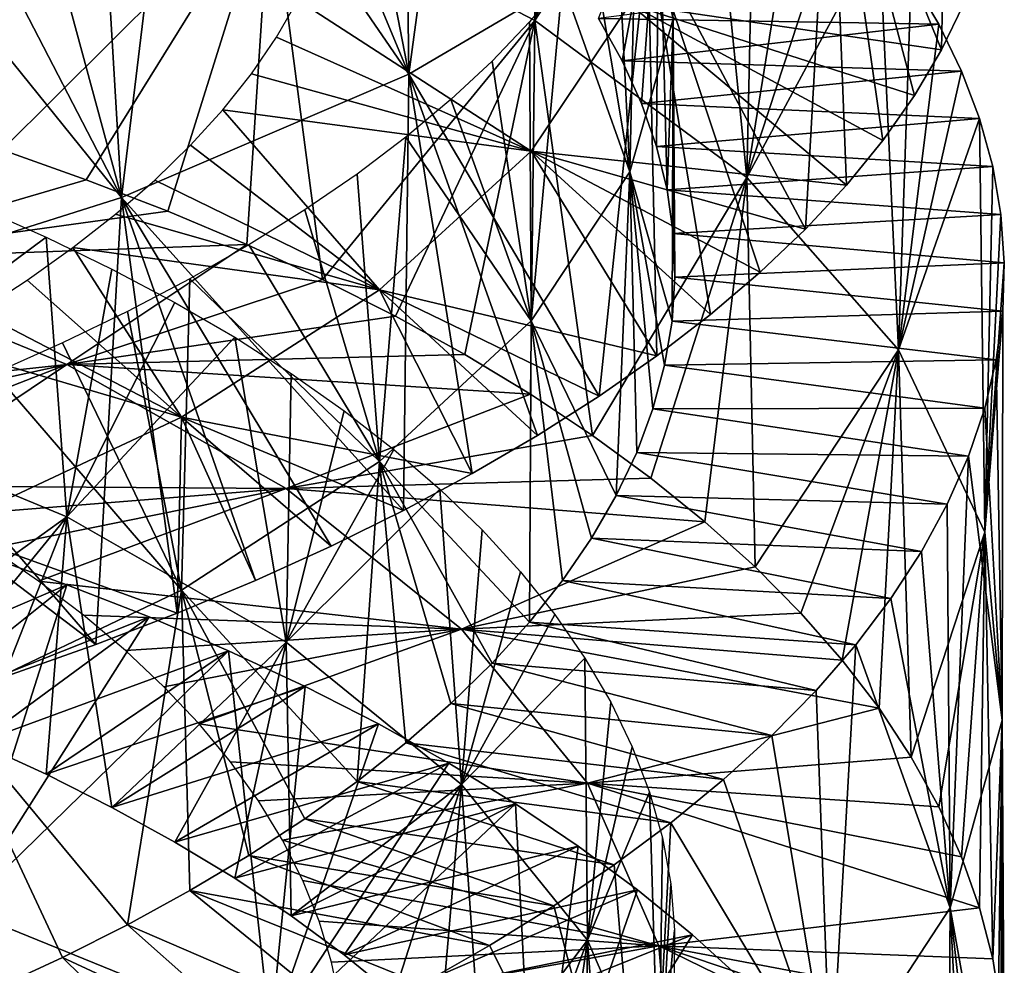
# Model space of a CAD drawing. Header units: millimetres. Extents: x -161 to 161, y -94 to 1149.
# Tile 819 of 1056: x 47.91 to 51.5, y 415.46 to 418.91. Entities that reach past the tile are written whole.
import ezdxf

# ---------------------------------------------------------------- set-up
doc = ezdxf.new("R2010")
doc.units = ezdxf.units.MM
doc.header["$LTSCALE"] = 81.481481
for name, color, linetype in [('68', 7, 'CONTINUOUS'), ('69', 7, 'CONTINUOUS'), ('70', 7, 'CONTINUOUS'), ('71', 7, 'CONTINUOUS'), ('73', 7, 'CONTINUOUS'), ('81', 7, 'CONTINUOUS')]:
    doc.layers.add(name, color=color, linetype=linetype)

msp = doc.modelspace()

# ---------------------------------------------------------------- linework, layer by layer
at = {"layer": '68', "color": 7, "linetype": 'CONTINUOUS', "true_color": 0xaaaaaa}
for points in [[(47.8487, 418.4353, -12.9979), (48.1554, 418.3268, -12.8526), (47.1576, 418.0336, -12.0911), (47.8487, 418.4353, -12.9979)], [(48.1554, 418.3268, -12.8526), (48.4527, 418.2118, -12.6936), (47.1576, 418.0336, -12.0911), (48.1554, 418.3268, -12.8526)], [(48.4527, 418.2118, -12.6936), (48.74, 418.0904, -12.5213), (47.1576, 418.0336, -12.0911), (48.4527, 418.2118, -12.6936)], [(47.1576, 418.0336, -12.0911), (48.74, 418.0904, -12.5213), (48.0852, 417.6533, -11.6103), (47.1576, 418.0336, -12.0911)], [(48.74, 418.0904, -12.5213), (49.0165, 417.9628, -12.3363), (48.0852, 417.6533, -11.6103), (48.74, 418.0904, -12.5213)], [(47.1576, 418.0336, -12.0911), (48.0852, 417.6533, -11.6103), (46.7869, 417.5138, -11.049), (47.1576, 418.0336, -12.0911)], [(49.0165, 417.9628, -12.3363), (49.2815, 417.8293, -12.139), (48.0852, 417.6533, -11.6103), (49.0165, 417.9628, -12.3363)], [(49.2815, 417.8293, -12.139), (49.5341, 417.6899, -11.9299), (48.0852, 417.6533, -11.6103), (49.2815, 417.8293, -12.139)], [(49.5341, 417.6899, -11.9299), (49.7737, 417.5449, -11.7094), (48.0852, 417.6533, -11.6103), (49.5341, 417.6899, -11.9299)], [(46.7869, 417.5138, -11.049), (48.0852, 417.6533, -11.6103), (47.008, 417.4181, -10.9442), (46.7869, 417.5138, -11.049)], [(47.008, 417.4181, -10.9442), (48.0852, 417.6533, -11.6103), (47.2214, 417.3172, -10.8285), (47.008, 417.4181, -10.9442)], [(47.2214, 417.3172, -10.8285), (48.0852, 417.6533, -11.6103), (47.4263, 417.2111, -10.7022), (47.2214, 417.3172, -10.8285)], [(48.0852, 417.6533, -11.6103), (48.8832, 417.2014, -10.9817), (47.4263, 417.2111, -10.7022), (48.0852, 417.6533, -11.6103)], [(48.0852, 417.6533, -11.6103), (49.7737, 417.5449, -11.7094), (48.8832, 417.2014, -10.9817), (48.0852, 417.6533, -11.6103)], [(49.7737, 417.5449, -11.7094), (49.9998, 417.3947, -11.4783), (48.8832, 417.2014, -10.9817), (49.7737, 417.5449, -11.7094)], [(49.9998, 417.3947, -11.4783), (50.2118, 417.2396, -11.2374), (48.8832, 417.2014, -10.9817), (49.9998, 417.3947, -11.4783)], [(50.2118, 417.2396, -11.2374), (50.4093, 417.0798, -10.9872), (48.8832, 417.2014, -10.9817), (50.2118, 417.2396, -11.2374)], [(47.4263, 417.2111, -10.7022), (48.8832, 417.2014, -10.9817), (47.6217, 417.1002, -10.5659), (47.4263, 417.2111, -10.7022)], [(47.6217, 417.1002, -10.5659), (48.8832, 417.2014, -10.9817), (47.8072, 416.9845, -10.4198), (47.6217, 417.1002, -10.5659)], [(47.8072, 416.9845, -10.4198), (48.8832, 417.2014, -10.9817), (47.9821, 416.8642, -10.2646), (47.8072, 416.9845, -10.4198)], [(48.8832, 417.2014, -10.9817), (49.5227, 416.6885, -10.2301), (47.9821, 416.8642, -10.2646), (48.8832, 417.2014, -10.9817)], [(48.8832, 417.2014, -10.9817), (50.4093, 417.0798, -10.9872), (49.5227, 416.6885, -10.2301), (48.8832, 417.2014, -10.9817)], [(50.4093, 417.0798, -10.9872), (50.5918, 416.9157, -10.7286), (49.5227, 416.6885, -10.2301), (50.4093, 417.0798, -10.9872)], [(50.5918, 416.9157, -10.7286), (50.7586, 416.7476, -10.4621), (49.5227, 416.6885, -10.2301), (50.5918, 416.9157, -10.7286)], [(47.9821, 416.8642, -10.2646), (49.5227, 416.6885, -10.2301), (48.1459, 416.7398, -10.1008), (47.9821, 416.8642, -10.2646)], [(48.1459, 416.7398, -10.1008), (49.5227, 416.6885, -10.2301), (48.2982, 416.6113, -9.929), (48.1459, 416.7398, -10.1008)], [(50.7586, 416.7476, -10.4621), (50.9094, 416.5757, -10.1885), (49.5227, 416.6885, -10.2301), (50.7586, 416.7476, -10.4621)], [(48.2982, 416.6113, -9.929), (49.5227, 416.6885, -10.2301), (48.4385, 416.4791, -9.7499), (48.2982, 416.6113, -9.929)], [(48.4385, 416.4791, -9.7499), (49.5227, 416.6885, -10.2301), (48.5663, 416.3435, -9.5641), (48.4385, 416.4791, -9.7499)], [(49.5227, 416.6885, -10.2301), (49.9809, 416.1279, -9.3857), (48.5663, 416.3435, -9.5641), (49.5227, 416.6885, -10.2301)], [(50.9094, 416.5757, -10.1885), (51.0435, 416.4005, -9.9086), (49.5227, 416.6885, -10.2301), (50.9094, 416.5757, -10.1885)], [(49.5227, 416.6885, -10.2301), (51.0435, 416.4005, -9.9086), (49.9809, 416.1279, -9.3857), (49.5227, 416.6885, -10.2301)], [(51.0435, 416.4005, -9.9086), (51.1608, 416.2223, -9.623), (49.9809, 416.1279, -9.3857), (51.0435, 416.4005, -9.9086)], [(48.5663, 416.3435, -9.5641), (49.9809, 416.1279, -9.3857), (48.6812, 416.2047, -9.3722), (48.5663, 416.3435, -9.5641)], [(48.6812, 416.2047, -9.3722), (49.9809, 416.1279, -9.3857), (48.7827, 416.0631, -9.175), (48.6812, 416.2047, -9.3722)], [(51.1608, 416.2223, -9.623), (51.261, 416.0415, -9.3326), (49.9809, 416.1279, -9.3857), (51.1608, 416.2223, -9.623)], [(48.7827, 416.0631, -9.175), (49.9809, 416.1279, -9.3857), (48.8704, 415.9191, -8.973), (48.7827, 416.0631, -9.175)], [(49.9809, 416.1279, -9.3857), (50.2407, 415.5345, -8.481), (48.8704, 415.9191, -8.973), (49.9809, 416.1279, -9.3857)], [(51.344, 415.8583, -9.0382), (51.4095, 415.6733, -8.7406), (49.9809, 416.1279, -9.3857), (51.344, 415.8583, -9.0382)], [(49.9809, 416.1279, -9.3857), (51.4095, 415.6733, -8.7406), (50.2407, 415.5345, -8.481), (49.9809, 416.1279, -9.3857)], [(51.261, 416.0415, -9.3326), (51.344, 415.8583, -9.0382), (49.9809, 416.1279, -9.3857), (51.261, 416.0415, -9.3326)], [(48.8704, 415.9191, -8.973), (50.2407, 415.5345, -8.481), (48.9442, 415.7728, -8.7671), (48.8704, 415.9191, -8.973)], [(48.9442, 415.7728, -8.7671), (50.2407, 415.5345, -8.481), (49.004, 415.6247, -8.558), (48.9442, 415.7728, -8.7671)], [(51.4095, 415.6733, -8.7406), (51.4574, 415.4867, -8.4406), (50.2407, 415.5345, -8.481), (51.4095, 415.6733, -8.7406)], [(49.004, 415.6247, -8.558), (50.2407, 415.5345, -8.481), (49.0494, 415.4752, -8.3465), (49.004, 415.6247, -8.558)], [(49.0494, 415.4752, -8.3465), (50.2407, 415.5345, -8.481), (49.0805, 415.3247, -8.1334), (49.0494, 415.4752, -8.3465)], [(50.2407, 415.5345, -8.481), (50.2934, 414.9248, -7.5515), (49.0805, 415.3247, -8.1334), (50.2407, 415.5345, -8.481)], [(51.4997, 415.1105, -7.8366), (51.4938, 414.9217, -7.5343), (50.2407, 415.5345, -8.481), (51.4997, 415.1105, -7.8366)], [(50.2407, 415.5345, -8.481), (51.4938, 414.9217, -7.5343), (50.2934, 414.9248, -7.5515), (50.2407, 415.5345, -8.481)], [(51.4875, 415.299, -8.139), (51.4997, 415.1105, -7.8366), (50.2407, 415.5345, -8.481), (51.4875, 415.299, -8.139)], [(51.4574, 415.4867, -8.4406), (51.4875, 415.299, -8.139), (50.2407, 415.5345, -8.481), (51.4574, 415.4867, -8.4406)]]:
    msp.add_3dface(points, dxfattribs=at)
at = {"layer": '69', "color": 7, "linetype": 'CONTINUOUS', "true_color": 0xaaaaaa}
for points in [[(51.1608, 419.0633, -8.3486), (50.0218, 418.9145, -8.0015), (51.261, 418.8942, -8.0512), (51.1608, 419.0633, -8.3486)], [(50.0218, 418.9145, -8.0015), (50.108, 418.7607, -7.7456), (51.261, 418.8942, -8.0512), (50.0218, 418.9145, -8.0015)], [(51.261, 418.8942, -8.0512), (50.108, 418.7607, -7.7456), (51.344, 418.7229, -7.7497), (51.261, 418.8942, -8.0512)], [(50.108, 418.7607, -7.7456), (50.1785, 418.6051, -7.4861), (51.344, 418.7229, -7.7497), (50.108, 418.7607, -7.7456)], [(51.344, 418.7229, -7.7497), (50.1785, 418.6051, -7.4861), (51.4095, 418.5499, -7.4449), (51.344, 418.7229, -7.7497)], [(50.1785, 418.6051, -7.4861), (50.2331, 418.448, -7.2239), (51.4095, 418.5499, -7.4449), (50.1785, 418.6051, -7.4861)], [(51.4095, 418.5499, -7.4449), (50.2331, 418.448, -7.2239), (51.4574, 418.3755, -7.1376), (51.4095, 418.5499, -7.4449)], [(50.2331, 418.448, -7.2239), (50.2716, 418.2898, -6.9599), (51.4574, 418.3755, -7.1376), (50.2331, 418.448, -7.2239)], [(51.4574, 418.3755, -7.1376), (50.2716, 418.2898, -6.9599), (51.4875, 418.2, -6.8288), (51.4574, 418.3755, -7.1376)], [(50.2716, 418.2898, -6.9599), (50.2939, 418.1308, -6.6946), (51.4875, 418.2, -6.8288), (50.2716, 418.2898, -6.9599)], [(51.4875, 418.2, -6.8288), (50.2939, 418.1308, -6.6946), (51.4997, 418.0238, -6.5191), (51.4875, 418.2, -6.8288)], [(50.2939, 418.1308, -6.6946), (50.2998, 417.9712, -6.4288), (51.4997, 418.0238, -6.5191), (50.2939, 418.1308, -6.6946)], [(51.4997, 418.0238, -6.5191), (50.2998, 417.9712, -6.4288), (51.4938, 417.8472, -6.2095), (51.4997, 418.0238, -6.5191)], [(50.2998, 417.9712, -6.4288), (50.2894, 417.8112, -6.1632), (51.4938, 417.8472, -6.2095), (50.2998, 417.9712, -6.4288)], [(51.4938, 417.8472, -6.2095), (50.2894, 417.8112, -6.1632), (51.4699, 417.6706, -5.9009), (51.4938, 417.8472, -6.2095)], [(50.2894, 417.8112, -6.1632), (50.2625, 417.6513, -5.8985), (51.4699, 417.6706, -5.9009), (50.2894, 417.8112, -6.1632)], [(51.4699, 417.6706, -5.9009), (50.2625, 417.6513, -5.8985), (51.4282, 417.4944, -5.594), (51.4699, 417.6706, -5.9009)], [(50.2625, 417.6513, -5.8985), (50.2196, 417.4919, -5.6356), (51.4282, 417.4944, -5.594), (50.2625, 417.6513, -5.8985)], [(50.2196, 417.4919, -5.6356), (50.1606, 417.3332, -5.3754), (51.3688, 417.319, -5.2896), (50.2196, 417.4919, -5.6356)], [(51.4282, 417.4944, -5.594), (50.2196, 417.4919, -5.6356), (51.3688, 417.319, -5.2896), (51.4282, 417.4944, -5.594)], [(50.1606, 417.3332, -5.3754), (50.086, 417.1758, -5.1188), (51.292, 417.1446, -4.9886), (50.1606, 417.3332, -5.3754)], [(51.3688, 417.319, -5.2896), (50.1606, 417.3332, -5.3754), (51.292, 417.1446, -4.9886), (51.3688, 417.319, -5.2896)], [(50.086, 417.1758, -5.1188), (49.9958, 417.02, -4.8666), (51.1979, 416.9715, -4.6916), (50.086, 417.1758, -5.1188)], [(51.292, 417.1446, -4.9886), (50.086, 417.1758, -5.1188), (51.1979, 416.9715, -4.6916), (51.292, 417.1446, -4.9886)], [(49.9958, 417.02, -4.8666), (49.8903, 416.8661, -4.6195), (51.0868, 416.8003, -4.3996), (49.9958, 417.02, -4.8666)], [(51.1979, 416.9715, -4.6916), (49.9958, 417.02, -4.8666), (51.0868, 416.8003, -4.3996), (51.1979, 416.9715, -4.6916)], [(47.7755, 416.9609, -13.7452), (47.2339, 416.4861, -12.7851), (48.0845, 416.8508, -13.6055), (47.7755, 416.9609, -13.7452)], [(47.2339, 416.4861, -12.7851), (47.501, 416.3835, -12.666), (48.0845, 416.8508, -13.6055), (47.2339, 416.4861, -12.7851)], [(48.0845, 416.8508, -13.6055), (47.501, 416.3835, -12.666), (48.3841, 416.7338, -13.4522), (48.0845, 416.8508, -13.6055)], [(49.8903, 416.8661, -4.6195), (49.7696, 416.7144, -4.3781), (50.9587, 416.6312, -4.1134), (49.8903, 416.8661, -4.6195)], [(51.0868, 416.8003, -4.3996), (49.8903, 416.8661, -4.6195), (50.9587, 416.6312, -4.1134), (51.0868, 416.8003, -4.3996)], [(47.501, 416.3835, -12.666), (47.7598, 416.2747, -12.5345), (48.3841, 416.7338, -13.4522), (47.501, 416.3835, -12.666)], [(48.3841, 416.7338, -13.4522), (47.7598, 416.2747, -12.5345), (48.6738, 416.6101, -13.2859), (48.3841, 416.7338, -13.4522)], [(49.7696, 416.7144, -4.3781), (49.634, 416.5651, -4.143), (50.814, 416.4646, -3.8338), (49.7696, 416.7144, -4.3781)], [(50.9587, 416.6312, -4.1134), (49.7696, 416.7144, -4.3781), (50.814, 416.4646, -3.8338), (50.9587, 416.6312, -4.1134)], [(47.7598, 416.2747, -12.5345), (48.0094, 416.1598, -12.3911), (48.6738, 416.6101, -13.2859), (47.7598, 416.2747, -12.5345)], [(48.6738, 416.6101, -13.2859), (48.0094, 416.1598, -12.3911), (48.9527, 416.48, -13.1068), (48.6738, 416.6101, -13.2859)], [(49.634, 416.5651, -4.143), (49.4839, 416.4183, -3.9147), (50.6532, 416.3008, -3.5615), (49.634, 416.5651, -4.143)], [(50.814, 416.4646, -3.8338), (49.634, 416.5651, -4.143), (50.6532, 416.3008, -3.5615), (50.814, 416.4646, -3.8338)], [(48.0094, 416.1598, -12.3911), (48.2492, 416.039, -12.2362), (48.9527, 416.48, -13.1068), (48.0094, 416.1598, -12.3911)], [(48.9527, 416.48, -13.1068), (48.2492, 416.039, -12.2362), (49.2203, 416.3435, -12.9154), (48.9527, 416.48, -13.1068)], [(49.4839, 416.4183, -3.9147), (49.3197, 416.2745, -3.694), (50.4767, 416.1402, -3.2972), (49.4839, 416.4183, -3.9147)], [(50.6532, 416.3008, -3.5615), (49.4839, 416.4183, -3.9147), (50.4767, 416.1402, -3.2972), (50.6532, 416.3008, -3.5615)], [(48.2492, 416.039, -12.2362), (48.4784, 415.9125, -12.0704), (49.2203, 416.3435, -12.9154), (48.2492, 416.039, -12.2362)], [(49.2203, 416.3435, -12.9154), (48.4784, 415.9125, -12.0704), (49.4759, 416.2009, -12.7122), (49.2203, 416.3435, -12.9154)], [(49.3197, 416.2745, -3.694), (49.1421, 416.134, -3.4816), (50.2851, 415.9831, -3.0416), (49.3197, 416.2745, -3.694)], [(50.4767, 416.1402, -3.2972), (49.3197, 416.2745, -3.694), (50.2851, 415.9831, -3.0416), (50.4767, 416.1402, -3.2972)], [(48.4784, 415.9125, -12.0704), (48.6962, 415.7807, -11.8941), (49.4759, 416.2009, -12.7122), (48.4784, 415.9125, -12.0704)], [(49.4759, 416.2009, -12.7122), (48.6962, 415.7807, -11.8941), (49.7186, 416.0523, -12.4976), (49.4759, 416.2009, -12.7122)], [(49.1421, 416.134, -3.4816), (48.9515, 415.9972, -3.2782), (50.0789, 415.8297, -2.7954), (49.1421, 416.134, -3.4816)], [(50.2851, 415.9831, -3.0416), (49.1421, 416.134, -3.4816), (50.0789, 415.8297, -2.7954), (50.2851, 415.9831, -3.0416)], [(48.6962, 415.7807, -11.8941), (48.902, 415.6438, -11.708), (49.7186, 416.0523, -12.4976), (48.6962, 415.7807, -11.8941)], [(49.7186, 416.0523, -12.4976), (48.902, 415.6438, -11.708), (49.948, 415.8982, -12.2723), (49.7186, 416.0523, -12.4976)], [(48.9515, 415.9972, -3.2782), (48.7483, 415.8643, -3.0845), (49.8587, 415.6804, -2.5592), (48.9515, 415.9972, -3.2782)], [(50.0789, 415.8297, -2.7954), (48.9515, 415.9972, -3.2782), (49.8587, 415.6804, -2.5592), (50.0789, 415.8297, -2.7954)], [(48.902, 415.6438, -11.708), (49.0955, 415.5019, -11.5124), (49.948, 415.8982, -12.2723), (48.902, 415.6438, -11.708)], [(49.948, 415.8982, -12.2723), (49.0955, 415.5019, -11.5124), (50.1633, 415.7389, -12.0372), (49.948, 415.8982, -12.2723)], [(48.7483, 415.8643, -3.0845), (48.5331, 415.7356, -2.901), (49.6248, 415.5355, -2.3337), (48.7483, 415.8643, -3.0845)], [(49.8587, 415.6804, -2.5592), (48.7483, 415.8643, -3.0845), (49.6248, 415.5355, -2.3337), (49.8587, 415.6804, -2.5592)], [(48.5331, 415.7356, -2.901), (48.3063, 415.6114, -2.7284), (49.1186, 415.2601, -1.9175), (48.5331, 415.7356, -2.901)], [(49.6248, 415.5355, -2.3337), (48.5331, 415.7356, -2.901), (49.378, 415.3953, -2.1196), (49.6248, 415.5355, -2.3337)], [(49.378, 415.3953, -2.1196), (48.5331, 415.7356, -2.901), (49.1186, 415.2601, -1.9175), (49.378, 415.3953, -2.1196)], [(49.0955, 415.5019, -11.5124), (49.2763, 415.3553, -11.308), (50.1633, 415.7389, -12.0372), (49.0955, 415.5019, -11.5124)], [(50.1633, 415.7389, -12.0372), (49.2763, 415.3553, -11.308), (50.3642, 415.5747, -11.7929), (50.1633, 415.7389, -12.0372)], [(48.3063, 415.6114, -2.7284), (48.0687, 415.4919, -2.5672), (48.8474, 415.13, -1.7277), (48.3063, 415.6114, -2.7284)], [(49.1186, 415.2601, -1.9175), (48.3063, 415.6114, -2.7284), (48.8474, 415.13, -1.7277), (49.1186, 415.2601, -1.9175)], [(49.2763, 415.3553, -11.308), (49.444, 415.2042, -11.0952), (50.3642, 415.5747, -11.7929), (49.2763, 415.3553, -11.308)], [(50.3642, 415.5747, -11.7929), (49.444, 415.2042, -11.0952), (50.55, 415.4061, -11.5402), (50.3642, 415.5747, -11.7929)], [(48.0687, 415.4919, -2.5672), (47.8212, 415.3775, -2.4179), (48.565, 415.0053, -1.5506), (48.0687, 415.4919, -2.5672)], [(48.8474, 415.13, -1.7277), (48.0687, 415.4919, -2.5672), (48.565, 415.0053, -1.5506), (48.8474, 415.13, -1.7277)]]:
    msp.add_3dface(points, dxfattribs=at)
at = {"layer": '70', "color": 7, "linetype": 'CONTINUOUS', "true_color": 0xaaaaaa}
for points in [[(48.827, 419.4084, -11.8499), (49.7737, 420.3014, -10.4862), (49.7901, 418.9069, -11.0678), (48.827, 419.4084, -11.8499)], [(49.7737, 420.3014, -10.4862), (49.9998, 420.1605, -10.2493), (49.7901, 418.9069, -11.0678), (49.7737, 420.3014, -10.4862)], [(49.9998, 420.1605, -10.2493), (50.2118, 420.0152, -10.0023), (49.7901, 418.9069, -11.0678), (49.9998, 420.1605, -10.2493)], [(50.2118, 420.0152, -10.0023), (50.4093, 419.8655, -9.746), (49.7901, 418.9069, -11.0678), (50.2118, 420.0152, -10.0023)], [(49.7901, 418.9069, -11.0678), (50.4093, 419.8655, -9.746), (50.5619, 418.3347, -10.1357), (49.7901, 418.9069, -11.0678)], [(50.4093, 419.8655, -9.746), (50.5918, 419.7119, -9.4809), (50.5619, 418.3347, -10.1357), (50.4093, 419.8655, -9.746)], [(47.8487, 418.4353, -12.9979), (47.7075, 419.8269, -12.4519), (48.827, 419.4084, -11.8499), (47.8487, 418.4353, -12.9979)], [(50.5918, 419.7119, -9.4809), (50.7586, 419.5545, -9.208), (50.5619, 418.3347, -10.1357), (50.5918, 419.7119, -9.4809)], [(50.7586, 419.5545, -9.208), (50.9094, 419.3938, -8.9278), (50.5619, 418.3347, -10.1357), (50.7586, 419.5545, -9.208)], [(48.1554, 418.3268, -12.8526), (47.8487, 418.4353, -12.9979), (48.827, 419.4084, -11.8499), (48.1554, 418.3268, -12.8526)], [(48.4527, 418.2118, -12.6936), (48.1554, 418.3268, -12.8526), (48.827, 419.4084, -11.8499), (48.4527, 418.2118, -12.6936)], [(48.74, 418.0904, -12.5213), (48.4527, 418.2118, -12.6936), (48.827, 419.4084, -11.8499), (48.74, 418.0904, -12.5213)], [(49.0165, 417.9628, -12.3363), (48.74, 418.0904, -12.5213), (48.827, 419.4084, -11.8499), (49.0165, 417.9628, -12.3363)], [(49.0165, 417.9628, -12.3363), (48.827, 419.4084, -11.8499), (49.7901, 418.9069, -11.0678), (49.0165, 417.9628, -12.3363)], [(50.9094, 419.3938, -8.9278), (51.0435, 419.2299, -8.641), (50.5619, 418.3347, -10.1357), (50.9094, 419.3938, -8.9278)], [(50.5619, 418.3347, -10.1357), (51.0435, 419.2299, -8.641), (51.1149, 417.7073, -9.0905), (50.5619, 418.3347, -10.1357)], [(51.0435, 419.2299, -8.641), (51.1608, 419.0633, -8.3486), (51.1149, 417.7073, -9.0905), (51.0435, 419.2299, -8.641)], [(51.1608, 419.0633, -8.3486), (51.261, 418.8942, -8.0512), (51.1149, 417.7073, -9.0905), (51.1608, 419.0633, -8.3486)], [(49.2815, 417.8293, -12.139), (49.0165, 417.9628, -12.3363), (49.7901, 418.9069, -11.0678), (49.2815, 417.8293, -12.139)], [(49.5341, 417.6899, -11.9299), (49.2815, 417.8293, -12.139), (49.7901, 418.9069, -11.0678), (49.5341, 417.6899, -11.9299)], [(49.7737, 417.5449, -11.7094), (49.5341, 417.6899, -11.9299), (49.7901, 418.9069, -11.0678), (49.7737, 417.5449, -11.7094)], [(49.9998, 417.3947, -11.4783), (49.7737, 417.5449, -11.7094), (49.7901, 418.9069, -11.0678), (49.9998, 417.3947, -11.4783)], [(49.9998, 417.3947, -11.4783), (49.7901, 418.9069, -11.0678), (50.5619, 418.3347, -10.1357), (49.9998, 417.3947, -11.4783)], [(51.261, 418.8942, -8.0512), (51.344, 418.7229, -7.7497), (51.1149, 417.7073, -9.0905), (51.261, 418.8942, -8.0512)], [(51.344, 418.7229, -7.7497), (51.4095, 418.5499, -7.4449), (51.1149, 417.7073, -9.0905), (51.344, 418.7229, -7.7497)], [(51.1149, 417.7073, -9.0905), (51.4095, 418.5499, -7.4449), (51.4284, 417.0417, -7.9717), (51.1149, 417.7073, -9.0905)], [(51.4095, 418.5499, -7.4449), (51.4574, 418.3755, -7.1376), (51.4284, 417.0417, -7.9717), (51.4095, 418.5499, -7.4449)], [(51.4574, 418.3755, -7.1376), (51.4875, 418.2, -6.8288), (51.4284, 417.0417, -7.9717), (51.4574, 418.3755, -7.1376)], [(50.2118, 417.2396, -11.2374), (49.9998, 417.3947, -11.4783), (50.5619, 418.3347, -10.1357), (50.2118, 417.2396, -11.2374)], [(50.4093, 417.0798, -10.9872), (50.2118, 417.2396, -11.2374), (50.5619, 418.3347, -10.1357), (50.4093, 417.0798, -10.9872)], [(50.5918, 416.9157, -10.7286), (50.4093, 417.0798, -10.9872), (50.5619, 418.3347, -10.1357), (50.5918, 416.9157, -10.7286)], [(50.5918, 416.9157, -10.7286), (50.5619, 418.3347, -10.1357), (51.1149, 417.7073, -9.0905), (50.5918, 416.9157, -10.7286)], [(51.4875, 418.2, -6.8288), (51.4997, 418.0238, -6.5191), (51.4284, 417.0417, -7.9717), (51.4875, 418.2, -6.8288)], [(51.4997, 418.0238, -6.5191), (51.4938, 417.8472, -6.2095), (51.4284, 417.0417, -7.9717), (51.4997, 418.0238, -6.5191)], [(51.4284, 417.0417, -7.9717), (51.4938, 417.8472, -6.2095), (51.492, 416.357, -6.8225), (51.4284, 417.0417, -7.9717)], [(51.4938, 417.8472, -6.2095), (51.4699, 417.6706, -5.9009), (51.492, 416.357, -6.8225), (51.4938, 417.8472, -6.2095)], [(50.7586, 416.7476, -10.4621), (50.5918, 416.9157, -10.7286), (51.1149, 417.7073, -9.0905), (50.7586, 416.7476, -10.4621)], [(50.9094, 416.5757, -10.1885), (50.7586, 416.7476, -10.4621), (51.1149, 417.7073, -9.0905), (50.9094, 416.5757, -10.1885)], [(51.0435, 416.4005, -9.9086), (50.9094, 416.5757, -10.1885), (51.1149, 417.7073, -9.0905), (51.0435, 416.4005, -9.9086)], [(51.1608, 416.2223, -9.623), (51.0435, 416.4005, -9.9086), (51.1149, 417.7073, -9.0905), (51.1608, 416.2223, -9.623)], [(51.1608, 416.2223, -9.623), (51.1149, 417.7073, -9.0905), (51.4284, 417.0417, -7.9717), (51.1608, 416.2223, -9.623)], [(51.4699, 417.6706, -5.9009), (51.4282, 417.4944, -5.594), (51.492, 416.357, -6.8225), (51.4699, 417.6706, -5.9009)], [(51.4282, 417.4944, -5.594), (51.3688, 417.319, -5.2896), (51.492, 416.357, -6.8225), (51.4282, 417.4944, -5.594)], [(51.3688, 417.319, -5.2896), (51.292, 417.1446, -4.9886), (51.3023, 415.6727, -5.6866), (51.3688, 417.319, -5.2896)], [(51.492, 416.357, -6.8225), (51.3688, 417.319, -5.2896), (51.3023, 415.6727, -5.6866), (51.492, 416.357, -6.8225)], [(51.292, 417.1446, -4.9886), (51.1979, 416.9715, -4.6916), (51.3023, 415.6727, -5.6866), (51.292, 417.1446, -4.9886)], [(51.261, 416.0415, -9.3326), (51.1608, 416.2223, -9.623), (51.4284, 417.0417, -7.9717), (51.261, 416.0415, -9.3326)], [(51.344, 415.8583, -9.0382), (51.261, 416.0415, -9.3326), (51.4284, 417.0417, -7.9717), (51.344, 415.8583, -9.0382)], [(51.4095, 415.6733, -8.7406), (51.344, 415.8583, -9.0382), (51.4284, 417.0417, -7.9717), (51.4095, 415.6733, -8.7406)], [(51.4574, 415.4867, -8.4406), (51.4095, 415.6733, -8.7406), (51.4284, 417.0417, -7.9717), (51.4574, 415.4867, -8.4406)], [(51.4574, 415.4867, -8.4406), (51.4284, 417.0417, -7.9717), (51.492, 416.357, -6.8225), (51.4574, 415.4867, -8.4406)], [(47.7755, 416.9609, -13.7452), (48.0845, 416.8508, -13.6055), (47.7075, 415.6659, -14.4371), (47.7755, 416.9609, -13.7452)], [(51.1979, 416.9715, -4.6916), (51.0868, 416.8003, -4.3996), (51.3023, 415.6727, -5.6866), (51.1979, 416.9715, -4.6916)], [(48.0845, 416.8508, -13.6055), (48.3841, 416.7338, -13.4522), (47.7075, 415.6659, -14.4371), (48.0845, 416.8508, -13.6055)], [(51.0868, 416.8003, -4.3996), (50.9587, 416.6312, -4.1134), (51.3023, 415.6727, -5.6866), (51.0868, 416.8003, -4.3996)], [(48.3841, 416.7338, -13.4522), (48.6738, 416.6101, -13.2859), (47.7075, 415.6659, -14.4371), (48.3841, 416.7338, -13.4522)], [(50.9587, 416.6312, -4.1134), (50.814, 416.4646, -3.8338), (50.8674, 415.0089, -4.6072), (50.9587, 416.6312, -4.1134)], [(51.3023, 415.6727, -5.6866), (50.9587, 416.6312, -4.1134), (50.8674, 415.0089, -4.6072), (51.3023, 415.6727, -5.6866)], [(47.7075, 415.6659, -14.4371), (48.6738, 416.6101, -13.2859), (48.827, 415.2105, -13.8625), (47.7075, 415.6659, -14.4371)], [(48.6738, 416.6101, -13.2859), (48.9527, 416.48, -13.1068), (48.827, 415.2105, -13.8625), (48.6738, 416.6101, -13.2859)], [(48.9527, 416.48, -13.1068), (49.2203, 416.3435, -12.9154), (48.827, 415.2105, -13.8625), (48.9527, 416.48, -13.1068)], [(50.814, 416.4646, -3.8338), (50.6532, 416.3008, -3.5615), (50.8674, 415.0089, -4.6072), (50.814, 416.4646, -3.8338)], [(49.2203, 416.3435, -12.9154), (49.4759, 416.2009, -12.7122), (48.827, 415.2105, -13.8625), (49.2203, 416.3435, -12.9154)], [(51.4699, 414.7329, -7.233), (51.492, 416.357, -6.8225), (51.3023, 415.6727, -5.6866), (51.4699, 414.7329, -7.233)], [(51.4875, 415.299, -8.139), (51.4574, 415.4867, -8.4406), (51.492, 416.357, -6.8225), (51.4875, 415.299, -8.139)], [(51.4699, 414.7329, -7.233), (51.4938, 414.9217, -7.5343), (51.492, 416.357, -6.8225), (51.4699, 414.7329, -7.233)], [(51.4997, 415.1105, -7.8366), (51.4875, 415.299, -8.139), (51.492, 416.357, -6.8225), (51.4997, 415.1105, -7.8366)], [(51.4938, 414.9217, -7.5343), (51.4997, 415.1105, -7.8366), (51.492, 416.357, -6.8225), (51.4938, 414.9217, -7.5343)], [(50.6532, 416.3008, -3.5615), (50.4767, 416.1402, -3.2972), (50.8674, 415.0089, -4.6072), (50.6532, 416.3008, -3.5615)], [(49.4759, 416.2009, -12.7122), (49.7186, 416.0523, -12.4976), (48.827, 415.2105, -13.8625), (49.4759, 416.2009, -12.7122)], [(50.4767, 416.1402, -3.2972), (50.2851, 415.9831, -3.0416), (50.8674, 415.0089, -4.6072), (50.4767, 416.1402, -3.2972)], [(48.827, 415.2105, -13.8625), (49.7186, 416.0523, -12.4976), (49.7901, 414.6612, -13.1132), (48.827, 415.2105, -13.8625)], [(49.7186, 416.0523, -12.4976), (49.948, 415.8982, -12.2723), (49.7901, 414.6612, -13.1132), (49.7186, 416.0523, -12.4976)], [(50.2851, 415.9831, -3.0416), (50.0789, 415.8297, -2.7954), (50.2016, 414.3848, -3.6257), (50.2851, 415.9831, -3.0416)], [(50.8674, 415.0089, -4.6072), (50.2851, 415.9831, -3.0416), (50.2016, 414.3848, -3.6257), (50.8674, 415.0089, -4.6072)], [(49.948, 415.8982, -12.2723), (50.1633, 415.7389, -12.0372), (49.7901, 414.6612, -13.1132), (49.948, 415.8982, -12.2723)], [(50.0789, 415.8297, -2.7954), (49.8587, 415.6804, -2.5592), (50.2016, 414.3848, -3.6257), (50.0789, 415.8297, -2.7954)], [(50.1633, 415.7389, -12.0372), (50.3642, 415.5747, -11.7929), (49.7901, 414.6612, -13.1132), (50.1633, 415.7389, -12.0372)], [(47.7755, 414.3374, -15.0994), (47.7075, 415.6659, -14.4371), (48.827, 415.2105, -13.8625), (47.7755, 414.3374, -15.0994)], [(49.8587, 415.6804, -2.5592), (49.6248, 415.5355, -2.3337), (50.2016, 414.3848, -3.6257), (49.8587, 415.6804, -2.5592)], [(51.292, 414.1708, -6.3424), (51.3023, 415.6727, -5.6866), (50.8674, 415.0089, -4.6072), (51.292, 414.1708, -6.3424)], [(51.292, 414.1708, -6.3424), (51.3688, 414.3571, -6.6363), (51.3023, 415.6727, -5.6866), (51.292, 414.1708, -6.3424)], [(51.3688, 414.3571, -6.6363), (51.4282, 414.5446, -6.9334), (51.3023, 415.6727, -5.6866), (51.3688, 414.3571, -6.6363)], [(51.4282, 414.5446, -6.9334), (51.4699, 414.7329, -7.233), (51.3023, 415.6727, -5.6866), (51.4282, 414.5446, -6.9334)], [(50.3642, 415.5747, -11.7929), (50.55, 415.4061, -11.5402), (49.7901, 414.6612, -13.1132), (50.3642, 415.5747, -11.7929)], [(49.6248, 415.5355, -2.3337), (49.378, 415.3953, -2.1196), (50.2016, 414.3848, -3.6257), (49.6248, 415.5355, -2.3337)]]:
    msp.add_3dface(points, dxfattribs=at)
at = {"layer": '71', "color": 7, "linetype": 'CONTINUOUS', "true_color": 0xaaaaaa}
for points in [[(48.9258, 418.9813, -4.6961), (49.7758, 418.4312, -3.6716), (48.8486, 418.8464, -4.4846), (48.9258, 418.9813, -4.6961)], [(50.1362, 418.9668, -4.5787), (49.7758, 418.4312, -3.6716), (48.9258, 418.9813, -4.6961), (50.1362, 418.9668, -4.5787)], [(50.1362, 418.9668, -4.5787), (50.9244, 418.3069, -3.3223), (49.7758, 418.4312, -3.6716), (50.1362, 418.9668, -4.5787)], [(51.3518, 418.9673, -4.5104), (51.2708, 418.7999, -4.2062), (50.1362, 418.9668, -4.5787), (51.3518, 418.9673, -4.5104)], [(51.0569, 418.4693, -3.6113), (50.9244, 418.3069, -3.3223), (50.1362, 418.9668, -4.5787), (51.0569, 418.4693, -3.6113)], [(51.1724, 418.6337, -3.9062), (51.0569, 418.4693, -3.6113), (50.1362, 418.9668, -4.5787), (51.1724, 418.6337, -3.9062)], [(51.2708, 418.7999, -4.2062), (51.1724, 418.6337, -3.9062), (50.1362, 418.9668, -4.5787), (51.2708, 418.7999, -4.2062)], [(48.8486, 418.8464, -4.4846), (49.7758, 418.4312, -3.6716), (48.7575, 418.7131, -4.2777), (48.8486, 418.8464, -4.4846)], [(48.7575, 418.7131, -4.2777), (49.7758, 418.4312, -3.6716), (48.6531, 418.5818, -4.0762), (48.7575, 418.7131, -4.2777)], [(48.6531, 418.5818, -4.0762), (49.2242, 417.9251, -2.8469), (48.5355, 418.4526, -3.8807), (48.6531, 418.5818, -4.0762)], [(49.7758, 418.4312, -3.6716), (49.2242, 417.9251, -2.8469), (48.6531, 418.5818, -4.0762), (49.7758, 418.4312, -3.6716)], [(48.5355, 418.4526, -3.8807), (49.2242, 417.9251, -2.8469), (48.4051, 418.3257, -3.6916), (48.5355, 418.4526, -3.8807)], [(49.7758, 418.4312, -3.6716), (50.2341, 417.6851, -2.2427), (49.2242, 417.9251, -2.8469), (49.7758, 418.4312, -3.6716)], [(50.4297, 417.8357, -2.4998), (50.2341, 417.6851, -2.2427), (49.7758, 418.4312, -3.6716), (50.4297, 417.8357, -2.4998)], [(50.6103, 417.9898, -2.7658), (50.4297, 417.8357, -2.4998), (49.7758, 418.4312, -3.6716), (50.6103, 417.9898, -2.7658)], [(50.7753, 418.1469, -3.0402), (50.6103, 417.9898, -2.7658), (49.7758, 418.4312, -3.6716), (50.7753, 418.1469, -3.0402)], [(50.9244, 418.3069, -3.3223), (50.7753, 418.1469, -3.0402), (49.7758, 418.4312, -3.6716), (50.9244, 418.3069, -3.3223)], [(48.4051, 418.3257, -3.6916), (49.2242, 417.9251, -2.8469), (48.2622, 418.2013, -3.5094), (48.4051, 418.3257, -3.6916)], [(48.2622, 418.2013, -3.5094), (49.2242, 417.9251, -2.8469), (48.1071, 418.0796, -3.3346), (48.2622, 418.2013, -3.5094)], [(48.1071, 418.0796, -3.3346), (48.5025, 417.4618, -2.136), (47.9404, 417.9609, -3.1681), (48.1071, 418.0796, -3.3346)], [(49.2242, 417.9251, -2.8469), (48.5025, 417.4618, -2.136), (48.1071, 418.0796, -3.3346), (49.2242, 417.9251, -2.8469)], [(47.9404, 417.9609, -3.1681), (48.5025, 417.4618, -2.136), (47.7626, 417.8457, -3.0106), (47.9404, 417.9609, -3.1681)], [(49.2242, 417.9251, -2.8469), (49.5617, 417.2557, -1.5315), (48.5025, 417.4618, -2.136), (49.2242, 417.9251, -2.8469)], [(49.7997, 417.3948, -1.7579), (49.5617, 417.2557, -1.5315), (49.2242, 417.9251, -2.8469), (49.7997, 417.3948, -1.7579)], [(50.024, 417.538, -1.9952), (49.7997, 417.3948, -1.7579), (49.2242, 417.9251, -2.8469), (50.024, 417.538, -1.9952)], [(50.2341, 417.6851, -2.2427), (50.024, 417.538, -1.9952), (49.2242, 417.9251, -2.8469), (50.2341, 417.6851, -2.2427)], [(47.7626, 417.8457, -3.0106), (48.5025, 417.4618, -2.136), (47.5745, 417.7344, -2.8631), (47.7626, 417.8457, -3.0106)], [(48.5025, 417.4618, -2.136), (47.6355, 417.054, -1.5673), (47.5745, 417.7344, -2.8631), (48.5025, 417.4618, -2.136)], [(48.5025, 417.4618, -2.136), (48.4863, 416.747, -0.7478), (47.6355, 417.054, -1.5673), (48.5025, 417.4618, -2.136)], [(48.772, 416.8665, -0.9243), (48.4863, 416.747, -0.7478), (48.5025, 417.4618, -2.136), (48.772, 416.8665, -0.9243)], [(49.0471, 416.9913, -1.1141), (48.772, 416.8665, -0.9243), (48.5025, 417.4618, -2.136), (49.0471, 416.9913, -1.1141)], [(49.3106, 417.1211, -1.3166), (49.0471, 416.9913, -1.1141), (48.5025, 417.4618, -2.136), (49.3106, 417.1211, -1.3166)], [(49.5617, 417.2557, -1.5315), (49.3106, 417.1211, -1.3166), (48.5025, 417.4618, -2.136), (49.5617, 417.2557, -1.5315)], [(48.1907, 416.633, -0.585), (47.8857, 416.5246, -0.4363), (47.6355, 417.054, -1.5673), (48.1907, 416.633, -0.585)], [(48.4863, 416.747, -0.7478), (48.1907, 416.633, -0.585), (47.6355, 417.054, -1.5673), (48.4863, 416.747, -0.7478)]]:
    msp.add_3dface(points, dxfattribs=at)
at = {"layer": '73', "color": 7, "linetype": 'CONTINUOUS', "true_color": 0xaaaaaa}
for points in [[(49.5617, 420.4194, -0.3048), (49.3106, 420.2935, -0.0848), (49.3306, 418.7111, -0.7013), (49.5617, 420.4194, -0.3048)], [(50.2017, 419.2236, -1.5816), (49.5617, 420.4194, -0.3048), (49.3306, 418.7111, -0.7013), (50.2017, 419.2236, -1.5816)], [(51.2708, 418.7999, -4.2062), (51.3023, 420.3804, -3.7189), (50.8674, 419.7852, -2.6001), (51.2708, 418.7999, -4.2062)], [(51.2708, 418.7999, -4.2062), (51.3518, 418.9673, -4.5104), (51.3023, 420.3804, -3.7189), (51.2708, 418.7999, -4.2062)], [(49.3106, 420.2935, -0.0848), (49.0471, 420.1719, 0.1228), (49.3306, 418.7111, -0.7013), (49.3106, 420.2935, -0.0848)], [(49.0471, 420.1719, 0.1228), (48.772, 420.0548, 0.3175), (49.3306, 418.7111, -0.7013), (49.0471, 420.1719, 0.1228)], [(48.772, 420.0548, 0.3175), (48.4863, 419.9425, 0.4986), (49.3306, 418.7111, -0.7013), (48.772, 420.0548, 0.3175)], [(48.4863, 419.9425, 0.4986), (48.1907, 419.8351, 0.6658), (48.2842, 418.2619, 0.0062), (48.4863, 419.9425, 0.4986)], [(49.3306, 418.7111, -0.7013), (48.4863, 419.9425, 0.4986), (48.2842, 418.2619, 0.0062), (49.3306, 418.7111, -0.7013)], [(48.1907, 419.8351, 0.6658), (47.8857, 419.7327, 0.8187), (48.2842, 418.2619, 0.0062), (48.1907, 419.8351, 0.6658)], [(50.7753, 418.1469, -3.0402), (50.8674, 419.7852, -2.6001), (50.2017, 419.2236, -1.5816), (50.7753, 418.1469, -3.0402)], [(50.7753, 418.1469, -3.0402), (50.9244, 418.3069, -3.3223), (50.8674, 419.7852, -2.6001), (50.7753, 418.1469, -3.0402)], [(50.9244, 418.3069, -3.3223), (51.0569, 418.4693, -3.6113), (50.8674, 419.7852, -2.6001), (50.9244, 418.3069, -3.3223)], [(51.0569, 418.4693, -3.6113), (51.1724, 418.6337, -3.9062), (50.8674, 419.7852, -2.6001), (51.0569, 418.4693, -3.6113)], [(51.1724, 418.6337, -3.9062), (51.2708, 418.7999, -4.2062), (50.8674, 419.7852, -2.6001), (51.1724, 418.6337, -3.9062)], [(47.8857, 419.7327, 0.8187), (47.5722, 419.6356, 0.9569), (48.2842, 418.2619, 0.0062), (47.8857, 419.7327, 0.8187)], [(47.5722, 419.6356, 0.9569), (47.2507, 419.5439, 1.08), (48.2842, 418.2619, 0.0062), (47.5722, 419.6356, 0.9569)], [(48.2842, 418.2619, 0.0062), (47.2507, 419.5439, 1.08), (47.1017, 417.8874, 0.5149), (48.2842, 418.2619, 0.0062)], [(50.024, 417.538, -1.9952), (50.2017, 419.2236, -1.5816), (49.3306, 418.7111, -0.7013), (50.024, 417.538, -1.9952)], [(50.024, 417.538, -1.9952), (50.2341, 417.6851, -2.2427), (50.2017, 419.2236, -1.5816), (50.024, 417.538, -1.9952)], [(50.2341, 417.6851, -2.2427), (50.4297, 417.8357, -2.4998), (50.2017, 419.2236, -1.5816), (50.2341, 417.6851, -2.2427)], [(50.4297, 417.8357, -2.4998), (50.6103, 417.9898, -2.7658), (50.2017, 419.2236, -1.5816), (50.4297, 417.8357, -2.4998)], [(50.6103, 417.9898, -2.7658), (50.7753, 418.1469, -3.0402), (50.2017, 419.2236, -1.5816), (50.6103, 417.9898, -2.7658)], [(49.3106, 417.1211, -1.3166), (49.3306, 418.7111, -0.7013), (48.2842, 418.2619, 0.0062), (49.3106, 417.1211, -1.3166)], [(49.3106, 417.1211, -1.3166), (49.5617, 417.2557, -1.5315), (49.3306, 418.7111, -0.7013), (49.3106, 417.1211, -1.3166)], [(49.5617, 417.2557, -1.5315), (49.7997, 417.3948, -1.7579), (49.3306, 418.7111, -0.7013), (49.5617, 417.2557, -1.5315)], [(49.7997, 417.3948, -1.7579), (50.024, 417.538, -1.9952), (49.3306, 418.7111, -0.7013), (49.7997, 417.3948, -1.7579)], [(48.1907, 416.633, -0.585), (48.2842, 418.2619, 0.0062), (47.1017, 417.8874, 0.5149), (48.1907, 416.633, -0.585)], [(48.1907, 416.633, -0.585), (48.4863, 416.747, -0.7478), (48.2842, 418.2619, 0.0062), (48.1907, 416.633, -0.585)], [(48.4863, 416.747, -0.7478), (48.772, 416.8665, -0.9243), (48.2842, 418.2619, 0.0062), (48.4863, 416.747, -0.7478)], [(48.772, 416.8665, -0.9243), (49.0471, 416.9913, -1.1141), (48.2842, 418.2619, 0.0062), (48.772, 416.8665, -0.9243)], [(49.0471, 416.9913, -1.1141), (49.3106, 417.1211, -1.3166), (48.2842, 418.2619, 0.0062), (49.0471, 416.9913, -1.1141)], [(47.8857, 416.5246, -0.4363), (48.1907, 416.633, -0.585), (47.1017, 417.8874, 0.5149), (47.8857, 416.5246, -0.4363)]]:
    msp.add_3dface(points, dxfattribs=at)
at = {"layer": '81', "color": 7, "linetype": 'CONTINUOUS', "true_color": 0xaaaaaa}
for points in [[(50.108, 418.7607, -7.7456), (50.0218, 418.9145, -8.0015), (50.2407, 419.4716, -6.7407), (50.108, 418.7607, -7.7456)], [(50.1606, 419.4917, -4.4816), (50.086, 419.3417, -4.2205), (50.1362, 418.355, -4.8293), (50.1606, 419.4917, -4.4816)], [(50.1785, 418.6051, -7.4861), (50.108, 418.7607, -7.7456), (50.2407, 419.4716, -6.7407), (50.1785, 418.6051, -7.4861)], [(50.2934, 418.9133, -5.7795), (50.1606, 419.4917, -4.4816), (50.1362, 418.355, -4.8293), (50.2934, 418.9133, -5.7795)], [(50.2331, 418.448, -7.2239), (50.1785, 418.6051, -7.4861), (50.2407, 419.4716, -6.7407), (50.2331, 418.448, -7.2239)], [(50.2716, 418.2898, -6.9599), (50.2331, 418.448, -7.2239), (50.2407, 419.4716, -6.7407), (50.2716, 418.2898, -6.9599)], [(50.2716, 418.2898, -6.9599), (50.2407, 419.4716, -6.7407), (50.2934, 418.9133, -5.7795), (50.2716, 418.2898, -6.9599)], [(50.086, 419.3417, -4.2205), (49.9958, 419.1932, -3.964), (50.1362, 418.355, -4.8293), (50.086, 419.3417, -4.2205)], [(49.9958, 419.1932, -3.964), (49.8903, 419.0465, -3.7126), (50.1362, 418.355, -4.8293), (49.9958, 419.1932, -3.964)], [(49.8903, 419.0465, -3.7126), (49.7696, 418.9018, -3.4669), (49.7758, 417.812, -3.9265), (49.8903, 419.0465, -3.7126)], [(50.1362, 418.355, -4.8293), (49.8903, 419.0465, -3.7126), (49.7758, 417.812, -3.9265), (50.1362, 418.355, -4.8293)], [(49.7696, 418.9018, -3.4669), (49.634, 418.7593, -3.2276), (49.7758, 417.812, -3.9265), (49.7696, 418.9018, -3.4669)], [(50.2894, 417.8112, -6.1632), (50.2934, 418.9133, -5.7795), (50.1362, 418.355, -4.8293), (50.2894, 417.8112, -6.1632)], [(50.2939, 418.1308, -6.6946), (50.2716, 418.2898, -6.9599), (50.2934, 418.9133, -5.7795), (50.2939, 418.1308, -6.6946)], [(50.2894, 417.8112, -6.1632), (50.2998, 417.9712, -6.4288), (50.2934, 418.9133, -5.7795), (50.2894, 417.8112, -6.1632)], [(50.2998, 417.9712, -6.4288), (50.2939, 418.1308, -6.6946), (50.2934, 418.9133, -5.7795), (50.2998, 417.9712, -6.4288)], [(49.634, 418.7593, -3.2276), (49.4839, 418.6191, -2.9952), (49.7758, 417.812, -3.9265), (49.634, 418.7593, -3.2276)], [(49.4839, 418.6191, -2.9952), (49.3197, 418.4818, -2.7705), (49.7758, 417.812, -3.9265), (49.4839, 418.6191, -2.9952)], [(49.3197, 418.4818, -2.7705), (49.1421, 418.3474, -2.5541), (49.2242, 417.2992, -3.106), (49.3197, 418.4818, -2.7705)], [(49.7758, 417.812, -3.9265), (49.3197, 418.4818, -2.7705), (49.2242, 417.2992, -3.106), (49.7758, 417.812, -3.9265)], [(50.086, 417.1758, -5.1188), (50.1362, 418.355, -4.8293), (49.7758, 417.812, -3.9265), (50.086, 417.1758, -5.1188)], [(50.086, 417.1758, -5.1188), (50.1606, 417.3332, -5.3754), (50.1362, 418.355, -4.8293), (50.086, 417.1758, -5.1188)], [(50.1606, 417.3332, -5.3754), (50.2196, 417.4919, -5.6356), (50.1362, 418.355, -4.8293), (50.1606, 417.3332, -5.3754)], [(50.2196, 417.4919, -5.6356), (50.2625, 417.6513, -5.8985), (50.1362, 418.355, -4.8293), (50.2196, 417.4919, -5.6356)], [(50.2625, 417.6513, -5.8985), (50.2894, 417.8112, -6.1632), (50.1362, 418.355, -4.8293), (50.2625, 417.6513, -5.8985)], [(49.1421, 418.3474, -2.5541), (48.9515, 418.2165, -2.3468), (49.2242, 417.2992, -3.106), (49.1421, 418.3474, -2.5541)], [(47.7598, 418.2278, -11.6073), (48.0094, 418.117, -11.4606), (47.1576, 417.4829, -12.349), (47.7598, 418.2278, -11.6073)], [(48.9515, 418.2165, -2.3468), (48.7483, 418.0892, -2.1493), (49.2242, 417.2992, -3.106), (48.9515, 418.2165, -2.3468)], [(47.1576, 417.4829, -12.349), (48.0094, 418.117, -11.4606), (48.0852, 417.0987, -11.8713), (47.1576, 417.4829, -12.349)], [(48.0094, 418.117, -11.4606), (48.2492, 418.0007, -11.3024), (48.0852, 417.0987, -11.8713), (48.0094, 418.117, -11.4606)], [(48.7483, 418.0892, -2.1493), (48.5331, 417.9658, -1.9623), (49.2242, 417.2992, -3.106), (48.7483, 418.0892, -2.1493)], [(48.2492, 418.0007, -11.3024), (48.4784, 417.8791, -11.133), (48.0852, 417.0987, -11.8713), (48.2492, 418.0007, -11.3024)], [(48.5331, 417.9658, -1.9623), (48.3063, 417.8466, -1.7862), (48.5024, 416.8303, -2.3989), (48.5331, 417.9658, -1.9623)], [(49.2242, 417.2992, -3.106), (48.5331, 417.9658, -1.9623), (48.5024, 416.8303, -2.3989), (49.2242, 417.2992, -3.106)], [(48.4784, 417.8791, -11.133), (48.6962, 417.7524, -10.953), (48.0852, 417.0987, -11.8713), (48.4784, 417.8791, -11.133)], [(48.3063, 417.8466, -1.7862), (48.0687, 417.7319, -1.6216), (48.5024, 416.8303, -2.3989), (48.3063, 417.8466, -1.7862)], [(49.7696, 416.7144, -4.3781), (49.7758, 417.812, -3.9265), (49.2242, 417.2992, -3.106), (49.7696, 416.7144, -4.3781)], [(49.7696, 416.7144, -4.3781), (49.8903, 416.8661, -4.6195), (49.7758, 417.812, -3.9265), (49.7696, 416.7144, -4.3781)], [(49.8903, 416.8661, -4.6195), (49.9958, 417.02, -4.8666), (49.7758, 417.812, -3.9265), (49.8903, 416.8661, -4.6195)], [(49.9958, 417.02, -4.8666), (50.086, 417.1758, -5.1188), (49.7758, 417.812, -3.9265), (49.9958, 417.02, -4.8666)], [(48.0852, 417.0987, -11.8713), (48.6962, 417.7524, -10.953), (48.8832, 416.6417, -11.2464), (48.0852, 417.0987, -11.8713)], [(48.6962, 417.7524, -10.953), (48.902, 417.6209, -10.7629), (48.8832, 416.6417, -11.2464), (48.6962, 417.7524, -10.953)], [(48.0687, 417.7319, -1.6216), (47.8212, 417.6218, -1.4691), (48.5024, 416.8303, -2.3989), (48.0687, 417.7319, -1.6216)], [(48.5024, 416.8303, -2.3989), (47.8212, 417.6218, -1.4691), (47.6355, 416.4178, -1.8335), (48.5024, 416.8303, -2.3989)], [(48.902, 417.6209, -10.7629), (49.0955, 417.4847, -10.5634), (48.8832, 416.6417, -11.2464), (48.902, 417.6209, -10.7629)], [(47.2339, 416.4861, -12.7851), (47.1576, 417.4829, -12.349), (48.0852, 417.0987, -11.8713), (47.2339, 416.4861, -12.7851)], [(49.0955, 417.4847, -10.5634), (49.2763, 417.344, -10.3548), (48.8832, 416.6417, -11.2464), (49.0955, 417.4847, -10.5634)], [(49.2763, 417.344, -10.3548), (49.444, 417.1991, -10.1378), (48.8832, 416.6417, -11.2464), (49.2763, 417.344, -10.3548)], [(49.1421, 416.134, -3.4816), (49.2242, 417.2992, -3.106), (48.5024, 416.8303, -2.3989), (49.1421, 416.134, -3.4816)], [(49.1421, 416.134, -3.4816), (49.3197, 416.2745, -3.694), (49.2242, 417.2992, -3.106), (49.1421, 416.134, -3.4816)], [(49.3197, 416.2745, -3.694), (49.4839, 416.4183, -3.9147), (49.2242, 417.2992, -3.106), (49.3197, 416.2745, -3.694)], [(49.4839, 416.4183, -3.9147), (49.634, 416.5651, -4.143), (49.2242, 417.2992, -3.106), (49.4839, 416.4183, -3.9147)], [(49.634, 416.5651, -4.143), (49.7696, 416.7144, -4.3781), (49.2242, 417.2992, -3.106), (49.634, 416.5651, -4.143)], [(48.8832, 416.6417, -11.2464), (49.444, 417.1991, -10.1378), (49.5227, 416.1227, -10.499), (48.8832, 416.6417, -11.2464)], [(49.444, 417.1991, -10.1378), (49.5981, 417.0502, -9.9129), (49.5227, 416.1227, -10.499), (49.444, 417.1991, -10.1378)], [(47.501, 416.3835, -12.666), (47.2339, 416.4861, -12.7851), (48.0852, 417.0987, -11.8713), (47.501, 416.3835, -12.666)], [(47.7598, 416.2747, -12.5345), (47.501, 416.3835, -12.666), (48.0852, 417.0987, -11.8713), (47.7598, 416.2747, -12.5345)], [(48.0094, 416.1598, -12.3911), (47.7598, 416.2747, -12.5345), (48.0852, 417.0987, -11.8713), (48.0094, 416.1598, -12.3911)], [(48.2492, 416.039, -12.2362), (48.0094, 416.1598, -12.3911), (48.0852, 417.0987, -11.8713), (48.2492, 416.039, -12.2362)], [(48.2492, 416.039, -12.2362), (48.0852, 417.0987, -11.8713), (48.8832, 416.6417, -11.2464), (48.2492, 416.039, -12.2362)], [(49.5981, 417.0502, -9.9129), (49.7378, 416.8977, -9.681), (49.5227, 416.1227, -10.499), (49.5981, 417.0502, -9.9129)], [(49.7378, 416.8977, -9.681), (49.8628, 416.7419, -9.4428), (49.5227, 416.1227, -10.499), (49.7378, 416.8977, -9.681)], [(48.3063, 415.6114, -2.7284), (48.5024, 416.8303, -2.3989), (47.6355, 416.4178, -1.8335), (48.3063, 415.6114, -2.7284)], [(48.3063, 415.6114, -2.7284), (48.5331, 415.7356, -2.901), (48.5024, 416.8303, -2.3989), (48.3063, 415.6114, -2.7284)], [(48.5331, 415.7356, -2.901), (48.7483, 415.8643, -3.0845), (48.5024, 416.8303, -2.3989), (48.5331, 415.7356, -2.901)], [(48.7483, 415.8643, -3.0845), (48.9515, 415.9972, -3.2782), (48.5024, 416.8303, -2.3989), (48.7483, 415.8643, -3.0845)], [(48.9515, 415.9972, -3.2782), (49.1421, 416.134, -3.4816), (48.5024, 416.8303, -2.3989), (48.9515, 415.9972, -3.2782)], [(49.8628, 416.7419, -9.4428), (49.9723, 416.5834, -9.1993), (49.5227, 416.1227, -10.499), (49.8628, 416.7419, -9.4428)], [(48.4784, 415.9125, -12.0704), (48.2492, 416.039, -12.2362), (48.8832, 416.6417, -11.2464), (48.4784, 415.9125, -12.0704)], [(48.6962, 415.7807, -11.8941), (48.4784, 415.9125, -12.0704), (48.8832, 416.6417, -11.2464), (48.6962, 415.7807, -11.8941)], [(48.902, 415.6438, -11.708), (48.6962, 415.7807, -11.8941), (48.8832, 416.6417, -11.2464), (48.902, 415.6438, -11.708)], [(48.902, 415.6438, -11.708), (48.8832, 416.6417, -11.2464), (49.5227, 416.1227, -10.499), (48.902, 415.6438, -11.708)], [(49.5227, 416.1227, -10.499), (49.9723, 416.5834, -9.1993), (49.9809, 415.5553, -9.6591), (49.5227, 416.1227, -10.499)], [(49.9723, 416.5834, -9.1993), (50.0664, 416.4225, -8.9512), (49.9809, 415.5553, -9.6591), (49.9723, 416.5834, -9.1993)], [(47.8212, 415.3775, -2.4179), (48.0687, 415.4919, -2.5672), (47.6355, 416.4178, -1.8335), (47.8212, 415.3775, -2.4179)], [(48.0687, 415.4919, -2.5672), (48.3063, 415.6114, -2.7284), (47.6355, 416.4178, -1.8335), (48.0687, 415.4919, -2.5672)], [(50.0664, 416.4225, -8.9512), (50.1447, 416.2594, -8.6993), (49.9809, 415.5553, -9.6591), (50.0664, 416.4225, -8.9512)], [(50.1447, 416.2594, -8.6993), (50.2074, 416.0945, -8.444), (49.9809, 415.5553, -9.6591), (50.1447, 416.2594, -8.6993)], [(49.0955, 415.5019, -11.5124), (48.902, 415.6438, -11.708), (49.5227, 416.1227, -10.499), (49.0955, 415.5019, -11.5124)], [(49.2763, 415.3553, -11.308), (49.0955, 415.5019, -11.5124), (49.5227, 416.1227, -10.499), (49.2763, 415.3553, -11.308)], [(49.444, 415.2042, -11.0952), (49.2763, 415.3553, -11.308), (49.5227, 416.1227, -10.499), (49.444, 415.2042, -11.0952)], [(49.5981, 415.0489, -10.8747), (49.444, 415.2042, -11.0952), (49.5227, 416.1227, -10.499), (49.5981, 415.0489, -10.8747)], [(49.5981, 415.0489, -10.8747), (49.5227, 416.1227, -10.499), (49.9809, 415.5553, -9.6591), (49.5981, 415.0489, -10.8747)], [(49.9809, 415.5553, -9.6591), (50.2074, 416.0945, -8.444), (50.2407, 414.9545, -8.7593), (49.9809, 415.5553, -9.6591)], [(50.2074, 416.0945, -8.444), (50.2541, 415.9279, -8.1862), (50.2407, 414.9545, -8.7593), (50.2074, 416.0945, -8.444)], [(50.2541, 415.9279, -8.1862), (50.2846, 415.7601, -7.9263), (50.2407, 414.9545, -8.7593), (50.2541, 415.9279, -8.1862)], [(50.2846, 415.7601, -7.9263), (50.2989, 415.5913, -7.6654), (50.2407, 414.9545, -8.7593), (50.2846, 415.7601, -7.9263)], [(50.2989, 415.5913, -7.6654), (50.2966, 415.4221, -7.4043), (50.2407, 414.9545, -8.7593), (50.2989, 415.5913, -7.6654)], [(49.7378, 414.8897, -10.6472), (49.5981, 415.0489, -10.8747), (49.9809, 415.5553, -9.6591), (49.7378, 414.8897, -10.6472)], [(49.8628, 414.7272, -10.4136), (49.7378, 414.8897, -10.6472), (49.9809, 415.5553, -9.6591), (49.8628, 414.7272, -10.4136)], [(49.9723, 414.5618, -10.1748), (49.8628, 414.7272, -10.4136), (49.9809, 415.5553, -9.6591), (49.9723, 414.5618, -10.1748)], [(50.0664, 414.3938, -9.9314), (49.9723, 414.5618, -10.1748), (49.9809, 415.5553, -9.6591), (50.0664, 414.3938, -9.9314)], [(50.0664, 414.3938, -9.9314), (49.9809, 415.5553, -9.6591), (50.2407, 414.9545, -8.7593), (50.0664, 414.3938, -9.9314)]]:
    msp.add_3dface(points, dxfattribs=at)

doc.saveas('drawing.dxf')
